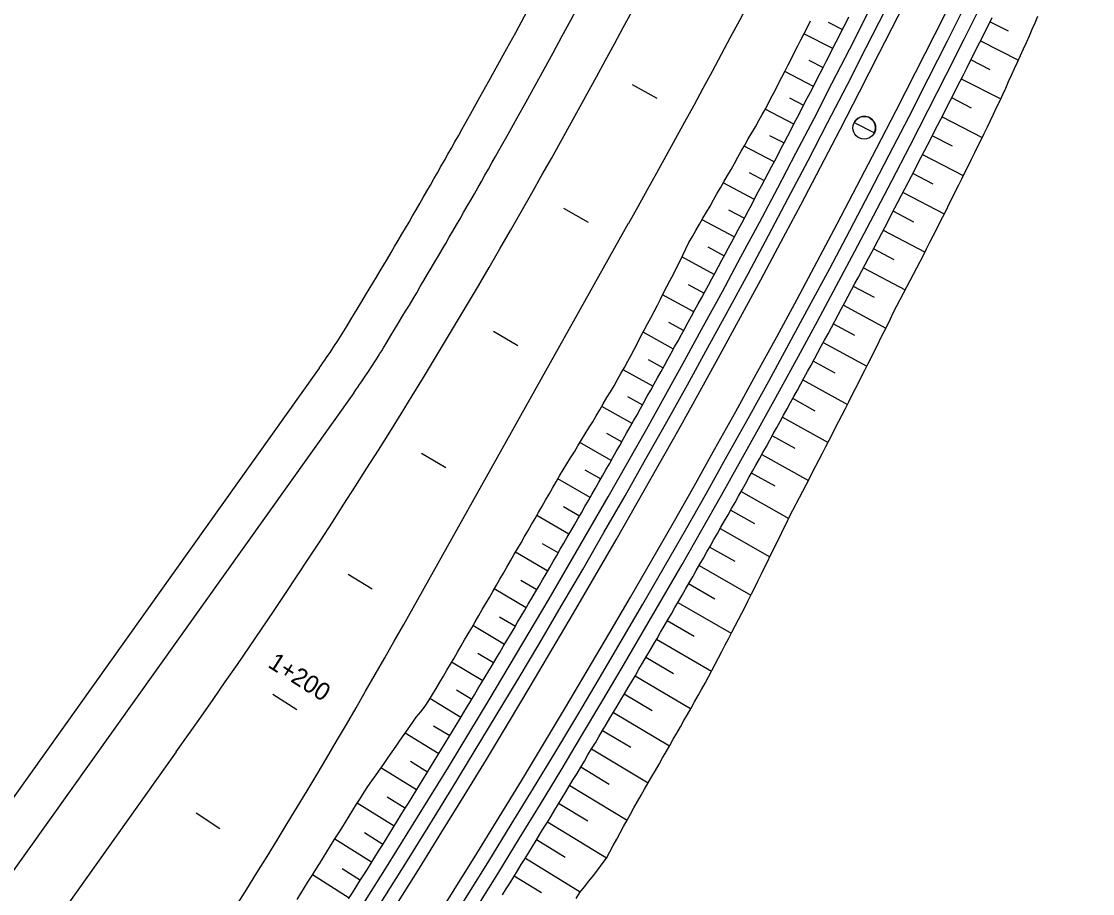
# Model space of a CAD drawing. Extents: x 6503541 to 6503743, y 5888004 to 5888145.
# Drawn here: x 6503700.136 to 6503701.95, y 5888108.889 to 5888110.365 of the extents above; entities that cross this region are included whole.
import ezdxf

# ---------------------------------------------------------------- set-up
doc = ezdxf.new("R2010")
doc.units = 0
doc.layers.add('12', color=7, linetype='Continuous')

msp = doc.modelspace()

# ---------------------------------------------------------------- linework, layer by layer
at = {"layer": '12'}
for p, q in [((6503701.5022, 5888110.3635), (6503701.5266, 5888110.3511)), ((6503701.8082, 5888110.3483), (6503701.7765, 5888110.3641)), ((6503701.5103, 5888110.3191), (6503701.4615, 5888110.3439)), ((6503701.7604, 5888110.3319), (6503701.8249, 5888110.2995)), ((6503701.4695, 5888110.2995), (6503701.4939, 5888110.287)), ((6503701.777, 5888110.2832), (6503701.7442, 5888110.2997)), ((6503701.4774, 5888110.255), (6503701.4288, 5888110.28)), ((6503701.728, 5888110.2676), (6503701.7947, 5888110.2338)), ((6503701.4367, 5888110.2355), (6503701.4609, 5888110.223)), ((6503701.7455, 5888110.2183), (6503701.7117, 5888110.2355)), ((6503701.4443, 5888110.191), (6503701.3958, 5888110.2163)), ((6503701.6954, 5888110.2034), (6503701.7635, 5888110.1686)), ((6503701.4029, 5888110.172), (6503701.4277, 5888110.1591)), ((6503701.7132, 5888110.1538), (6503701.6789, 5888110.1714)), ((6503701.411, 5888110.1272), (6503701.3601, 5888110.1539)), ((6503701.6625, 5888110.1394), (6503701.7314, 5888110.1038)), ((6503701.3684, 5888110.109), (6503701.3942, 5888110.0954)), ((6503701.6806, 5888110.0894), (6503701.6459, 5888110.1074)), ((6503701.3774, 5888110.0636), (6503701.3246, 5888110.0915)), ((6503701.6293, 5888110.0755), (6503701.699, 5888110.0391)), ((6503701.3336, 5888110.0461), (6503701.3605, 5888110.0318)), ((6503701.6477, 5888110.0252), (6503701.6126, 5888110.0436)), ((6503700.7834, 5888109.3441), (6503701.1645, 5888110.0232)), ((6503701.3435, 5888110), (6503701.2889, 5888110.0293)), ((6503701.5959, 5888110.0117), (6503701.6665, 5888109.9745)), ((6503701.2987, 5888109.9832), (6503701.3265, 5888109.9683)), ((6503701.6145, 5888109.9611), (6503701.5791, 5888109.9798)), ((6503701.3094, 5888109.9366), (6503701.2546, 5888109.9662)), ((6503701.5622, 5888109.948), (6503701.6329, 5888109.9105)), ((6503701.2654, 5888109.9195), (6503701.2922, 5888109.905)), ((6503701.5808, 5888109.8973), (6503701.5453, 5888109.9163)), ((6503701.275, 5888109.8734), (6503701.222, 5888109.9023)), ((6503701.5283, 5888109.8845), (6503701.6003, 5888109.8459)), ((6503701.2318, 5888109.856), (6503701.2577, 5888109.8418)), ((6503701.5477, 5888109.8332), (6503701.5112, 5888109.8528)), ((6503701.2404, 5888109.8102), (6503701.1888, 5888109.8387)), ((6503701.4941, 5888109.8212), (6503701.5679, 5888109.7812)), ((6503701.1977, 5888109.7927), (6503701.223, 5888109.7787)), ((6503701.5142, 5888109.7692), (6503701.4769, 5888109.7895)), ((6503700.6403, 5888109.7781), (6503700.0492, 5888108.9493)), ((6503701.2055, 5888109.7472), (6503701.1551, 5888109.7753)), ((6503701.4597, 5888109.7579), (6503701.5351, 5888109.7167)), ((6503700.6989, 5888109.7363), (6503700.1078, 5888108.9075)), ((6503701.1626, 5888109.73), (6503701.1879, 5888109.7158)), ((6503701.4805, 5888109.7054), (6503701.4424, 5888109.7264)), ((6503701.1703, 5888109.6844), (6503701.1189, 5888109.7133)), ((6503701.425, 5888109.6948), (6503701.5022, 5888109.6522)), ((6503701.1267, 5888109.6677), (6503701.1527, 5888109.653)), ((6503701.4466, 5888109.6417), (6503701.4076, 5888109.6633)), ((6503701.135, 5888109.6217), (6503701.0818, 5888109.6519)), ((6503701.3901, 5888109.6319), (6503701.4689, 5888109.5879)), ((6503701.0901, 5888109.6058), (6503701.1172, 5888109.5904)), ((6503701.4124, 5888109.5781), (6503701.3725, 5888109.6004)), ((6503701.0993, 5888109.5591), (6503701.0446, 5888109.5904)), ((6503701.3549, 5888109.569), (6503701.4356, 5888109.5236)), ((6503701.0634, 5888109.4967), (6503701.0087, 5888109.5283)), ((6503701.054, 5888109.5436), (6503701.0814, 5888109.5279)), ((6503701.3785, 5888109.5144), (6503701.3372, 5888109.5377)), ((6503701.3195, 5888109.5064), (6503701.4037, 5888109.4586)), ((6503701.0181, 5888109.4814), (6503701.0454, 5888109.4656)), ((6503701.3447, 5888109.4506), (6503701.3017, 5888109.4751)), ((6503701.0273, 5888109.4345), (6503700.9728, 5888109.4662)), ((6503701.2838, 5888109.4438), (6503701.3715, 5888109.3936)), ((6503700.9819, 5888109.4193), (6503701.0091, 5888109.4034)), ((6503700.9909, 5888109.3723), (6503700.9368, 5888109.4042)), ((6503701.3105, 5888109.3869), (6503701.2659, 5888109.4126)), ((6503701.2479, 5888109.3814), (6503701.3384, 5888109.3291)), ((6503700.9457, 5888109.3572), (6503700.9726, 5888109.3413)), ((6503701.2757, 5888109.3236), (6503701.2299, 5888109.3503)), ((6503700.9542, 5888109.3104), (6503700.9007, 5888109.3421)), ((6503701.2117, 5888109.3192), (6503701.3048, 5888109.2649)), ((6503700.9092, 5888109.2953), (6503700.9358, 5888109.2794)), ((6503700.9173, 5888109.2485), (6503700.8646, 5888109.2801)), ((6503701.2405, 5888109.2606), (6503701.1936, 5888109.2881)), ((6503701.1753, 5888109.257), (6503701.2695, 5888109.2016)), ((6503700.8802, 5888109.1868), (6503700.8279, 5888109.2185)), ((6503700.8726, 5888109.2334), (6503700.8988, 5888109.2177)), ((6503701.2043, 5888109.1981), (6503701.157, 5888109.226)), ((6503701.1387, 5888109.1951), (6503701.2337, 5888109.1386)), ((6503700.8341, 5888109.1727), (6503700.8615, 5888109.1561)), ((6503701.1679, 5888109.1357), (6503701.1202, 5888109.1642)), ((6503700.8428, 5888109.1253), (6503700.7857, 5888109.1602)), ((6503700.3979, 5888109.1282), (6503699.9871, 5888108.5523)), ((6503701.1017, 5888109.1333), (6503701.1976, 5888109.0758)), ((6503700.7947, 5888109.1126), (6503700.824, 5888109.0946)), ((6503700.8052, 5888109.0639), (6503700.7447, 5888109.1012)), ((6503701.1313, 5888109.0734), (6503701.0832, 5888109.1024)), ((6503701.0646, 5888109.0716), (6503701.1618, 5888109.0127)), ((6503700.7673, 5888109.0027), (6503700.7048, 5888109.0415)), ((6503700.7552, 5888109.0525), (6503700.7862, 5888109.0333)), ((6503701.0952, 5888109.0109), (6503701.0459, 5888109.0408)), ((6503701.0272, 5888109.0101), (6503701.127, 5888108.9491)), ((6503700.717, 5888108.9917), (6503700.7482, 5888108.9722)), ((6503700.7291, 5888108.9416), (6503700.6667, 5888108.9808)), ((6503701.057, 5888108.9495), (6503701.0084, 5888108.9794)), ((6503700.9895, 5888108.9487), (6503701.0826, 5888108.8914)), ((6503700.6789, 5888108.9307), (6503700.71, 5888108.9112)), ((6503700.6908, 5888108.8807), (6503700.6288, 5888108.92)), ((6503701.0166, 5888108.8896), (6503700.9706, 5888108.9181))]:
    msp.add_line(p, q, dxfattribs=at)
for points in [[(6503700.6029, 5888108.8787), (6503700.6091, 5888108.8888), (6503700.6155, 5888108.8988), (6503700.6218, 5888108.9089), (6503700.6281, 5888108.9189), (6503700.6344, 5888108.929), (6503700.6408, 5888108.939), (6503700.6471, 5888108.9491), (6503700.6534, 5888108.9592), (6503700.6595, 5888108.9693), (6503700.6658, 5888108.9794), (6503700.6722, 5888108.9895), (6503700.6785, 5888108.9995), (6503700.6848, 5888109.0096), (6503700.6911, 5888109.0196), (6503700.6974, 5888109.0297), (6503700.7037, 5888109.0398), (6503700.71, 5888109.0498), (6503700.7162, 5888109.06), (6503700.7229, 5888109.0698), (6503700.7297, 5888109.0796), (6503700.7365, 5888109.0893), (6503700.7433, 5888109.0991), (6503700.7501, 5888109.1088), (6503700.757, 5888109.1186), (6503700.7638, 5888109.1283), (6503700.7706, 5888109.1381), (6503700.7772, 5888109.148), (6503700.784, 5888109.1578), (6503700.7909, 5888109.1675), (6503700.7977, 5888109.1772), (6503700.8046, 5888109.1869), (6503700.8122, 5888109.1963), (6503700.8197, 5888109.2056), (6503700.8262, 5888109.2156), (6503700.8324, 5888109.2257), (6503700.8386, 5888109.2358), (6503700.8447, 5888109.2461), (6503700.8507, 5888109.2563), (6503700.8567, 5888109.2666), (6503700.8627, 5888109.2768), (6503700.8687, 5888109.2871), (6503700.8747, 5888109.2974), (6503700.8806, 5888109.3077), (6503700.8866, 5888109.3179), (6503700.8926, 5888109.3282), (6503700.8986, 5888109.3385), (6503700.9046, 5888109.3487), (6503700.9105, 5888109.359), (6503700.9165, 5888109.3693), (6503700.9225, 5888109.3796), (6503700.9285, 5888109.3898), (6503700.9344, 5888109.4001), (6503700.9404, 5888109.4104), (6503700.9464, 5888109.4207), (6503700.9523, 5888109.431), (6503700.9583, 5888109.4412), (6503700.9643, 5888109.4515), (6503700.9702, 5888109.4618), (6503700.9762, 5888109.4721), (6503700.9822, 5888109.4824), (6503700.9881, 5888109.4927), (6503700.9941, 5888109.5029), (6503701, 5888109.5132), (6503701.006, 5888109.5235), (6503701.0119, 5888109.5338), (6503701.0178, 5888109.5441), (6503701.0238, 5888109.5544), (6503701.0297, 5888109.5647), (6503701.0357, 5888109.575), (6503701.0416, 5888109.5853), (6503701.0476, 5888109.5956), (6503701.0535, 5888109.6059), (6503701.0596, 5888109.6161), (6503701.066, 5888109.6261), (6503701.0725, 5888109.6361), (6503701.0785, 5888109.6464), (6503701.0846, 5888109.6566), (6503701.0909, 5888109.6666), (6503701.0972, 5888109.6767), (6503701.1036, 5888109.6868), (6503701.1096, 5888109.697), (6503701.1155, 5888109.7074), (6503701.1214, 5888109.7177), (6503701.1273, 5888109.728), (6503701.1335, 5888109.7381), (6503701.1397, 5888109.7483), (6503701.1457, 5888109.7586), (6503701.1515, 5888109.7689), (6503701.1573, 5888109.7793), (6503701.163, 5888109.7897), (6503701.1687, 5888109.8002), (6503701.1745, 5888109.8106), (6503701.1798, 5888109.8212), (6503701.1851, 5888109.8319), (6503701.1907, 5888109.8424), (6503701.1964, 5888109.8528), (6503701.202, 5888109.8633), (6503701.2077, 5888109.8737), (6503701.2132, 5888109.8843), (6503701.2184, 5888109.895), (6503701.2237, 5888109.9056), (6503701.2291, 5888109.9162), (6503701.2347, 5888109.9267), (6503701.2402, 5888109.9372), (6503701.2458, 5888109.9478), (6503701.2509, 5888109.9585), (6503701.2561, 5888109.9692), (6503701.2613, 5888109.9799), (6503701.2667, 5888109.9905), (6503701.2725, 5888110.0009), (6503701.2783, 5888110.0112), (6503701.2843, 5888110.0215), (6503701.2904, 5888110.0317), (6503701.2964, 5888110.042), (6503701.3023, 5888110.0523), (6503701.3081, 5888110.0627), (6503701.3138, 5888110.0731), (6503701.3198, 5888110.0834), (6503701.3259, 5888110.0936), (6503701.3319, 5888110.1039), (6503701.3379, 5888110.1142), (6503701.3436, 5888110.1246), (6503701.3494, 5888110.135), (6503701.3551, 5888110.1454), (6503701.3611, 5888110.1557), (6503701.3671, 5888110.166), (6503701.3731, 5888110.1762), (6503701.3791, 5888110.1865), (6503701.3848, 5888110.197), (6503701.3906, 5888110.2073), (6503701.3966, 5888110.2176), (6503701.4022, 5888110.2281), (6503701.4077, 5888110.2387), (6503701.4131, 5888110.2493), (6503701.4185, 5888110.2599), (6503701.4239, 5888110.2704), (6503701.4294, 5888110.281), (6503701.4348, 5888110.2916), (6503701.4402, 5888110.3022), (6503701.4456, 5888110.3128), (6503701.451, 5888110.3234), (6503701.4564, 5888110.334), (6503701.4618, 5888110.3446), (6503701.4672, 5888110.3552), (6503701.4726, 5888110.3658)], [(6503700.6901, 5888108.8797), (6503700.6965, 5888108.8898), (6503700.7029, 5888108.8999), (6503700.7092, 5888108.9099), (6503700.7156, 5888108.92), (6503700.7219, 5888108.9301), (6503700.7283, 5888108.9402), (6503700.7346, 5888108.9503), (6503700.7409, 5888108.9605), (6503700.7473, 5888108.9706), (6503700.7536, 5888108.9807), (6503700.7599, 5888108.9908), (6503700.7662, 5888109.0009), (6503700.7725, 5888109.0111), (6503700.7788, 5888109.0212), (6503700.785, 5888109.0313), (6503700.7913, 5888109.0415), (6503700.7976, 5888109.0516), (6503700.8038, 5888109.0618), (6503700.8101, 5888109.0719), (6503700.8163, 5888109.0821), (6503700.8226, 5888109.0923), (6503700.8288, 5888109.1024), (6503700.835, 5888109.1126), (6503700.8413, 5888109.1228), (6503700.8475, 5888109.133), (6503700.8537, 5888109.1432), (6503700.8599, 5888109.1534), (6503700.8661, 5888109.1635), (6503700.8723, 5888109.1737), (6503700.8784, 5888109.1839), (6503700.8846, 5888109.1942), (6503700.8908, 5888109.2044), (6503700.8969, 5888109.2146), (6503700.9031, 5888109.2248), (6503700.9092, 5888109.235), (6503700.9154, 5888109.2452), (6503700.9215, 5888109.2555), (6503700.9276, 5888109.2657), (6503700.9337, 5888109.276), (6503700.9399, 5888109.2862), (6503700.946, 5888109.2964), (6503700.9521, 5888109.3067), (6503700.9582, 5888109.3169), (6503700.9642, 5888109.3272), (6503700.9703, 5888109.3375), (6503700.9764, 5888109.3477), (6503700.9824, 5888109.358), (6503700.9885, 5888109.3683), (6503700.9945, 5888109.3786), (6503701.0006, 5888109.3888), (6503701.0066, 5888109.3991), (6503701.0127, 5888109.4094), (6503701.0187, 5888109.4197), (6503701.0247, 5888109.43), (6503701.0307, 5888109.4403), (6503701.0367, 5888109.4506), (6503701.0427, 5888109.4609), (6503701.0487, 5888109.4713), (6503701.0547, 5888109.4816), (6503701.0606, 5888109.4919), (6503701.0666, 5888109.5022), (6503701.0726, 5888109.5126), (6503701.0785, 5888109.5229), (6503701.0845, 5888109.5332), (6503701.0904, 5888109.5436), (6503701.0963, 5888109.5539), (6503701.1023, 5888109.5643), (6503701.1082, 5888109.5746), (6503701.1141, 5888109.585), (6503701.12, 5888109.5954), (6503701.1259, 5888109.6057), (6503701.1318, 5888109.6161), (6503701.1377, 5888109.6265), (6503701.1435, 5888109.6369), (6503701.1494, 5888109.6472), (6503701.1553, 5888109.6576), (6503701.1611, 5888109.668), (6503701.167, 5888109.6784), (6503701.1728, 5888109.6888), (6503701.1787, 5888109.6992), (6503701.1845, 5888109.7096), (6503701.1903, 5888109.72), (6503701.1961, 5888109.7304), (6503701.2019, 5888109.7409), (6503701.2077, 5888109.7513), (6503701.2135, 5888109.7617), (6503701.2193, 5888109.7721), (6503701.2251, 5888109.7826), (6503701.2309, 5888109.793), (6503701.2366, 5888109.8035), (6503701.2424, 5888109.8139), (6503701.2481, 5888109.8243), (6503701.2539, 5888109.8348), (6503701.2596, 5888109.8453), (6503701.2654, 5888109.8557), (6503701.2711, 5888109.8662), (6503701.2768, 5888109.8766), (6503701.2825, 5888109.8871), (6503701.2882, 5888109.8976), (6503701.2939, 5888109.9081), (6503701.2996, 5888109.9186), (6503701.3053, 5888109.929), (6503701.311, 5888109.9395), (6503701.3166, 5888109.95), (6503701.3223, 5888109.9605), (6503701.3279, 5888109.971), (6503701.3336, 5888109.9815), (6503701.3392, 5888109.992), (6503701.3449, 5888110.0026), (6503701.3505, 5888110.0131), (6503701.3561, 5888110.0236), (6503701.3617, 5888110.0341), (6503701.3673, 5888110.0447), (6503701.3729, 5888110.0552), (6503701.3785, 5888110.0657), (6503701.3841, 5888110.0763), (6503701.3897, 5888110.0868), (6503701.3952, 5888110.0973), (6503701.4008, 5888110.1079), (6503701.4064, 5888110.1185), (6503701.4119, 5888110.129), (6503701.4175, 5888110.1396), (6503701.423, 5888110.1501), (6503701.4285, 5888110.1607), (6503701.434, 5888110.1713), (6503701.4396, 5888110.1819), (6503701.4451, 5888110.1924), (6503701.4506, 5888110.203), (6503701.4561, 5888110.2136), (6503701.4615, 5888110.2242), (6503701.467, 5888110.2348), (6503701.4725, 5888110.2454), (6503701.478, 5888110.256), (6503701.4834, 5888110.2666), (6503701.4889, 5888110.2772), (6503701.4943, 5888110.2878), (6503701.4997, 5888110.2984), (6503701.5052, 5888110.3091), (6503701.5106, 5888110.3197), (6503701.516, 5888110.3303), (6503701.5214, 5888110.3409), (6503701.5268, 5888110.3516), (6503701.5322, 5888110.3622), (6503701.5376, 5888110.3729)], [(6503700.9508, 5888108.8861), (6503700.9572, 5888108.8964), (6503700.9636, 5888108.9067), (6503700.9699, 5888108.9169), (6503700.9763, 5888108.9272), (6503700.9826, 5888108.9375), (6503700.989, 5888108.9477), (6503700.9953, 5888108.958), (6503701.0016, 5888108.9683), (6503701.0079, 5888108.9786), (6503701.0142, 5888108.9889), (6503701.0205, 5888108.9992), (6503701.0268, 5888109.0095), (6503701.0331, 5888109.0198), (6503701.0394, 5888109.0301), (6503701.0457, 5888109.0404), (6503701.052, 5888109.0507), (6503701.0582, 5888109.061), (6503701.0645, 5888109.0714), (6503701.0707, 5888109.0817), (6503701.077, 5888109.092), (6503701.0832, 5888109.1024), (6503701.0894, 5888109.1127), (6503701.0956, 5888109.1231), (6503701.1018, 5888109.1334), (6503701.1081, 5888109.1438), (6503701.1142, 5888109.1541), (6503701.1204, 5888109.1645), (6503701.1266, 5888109.1749), (6503701.1328, 5888109.1852), (6503701.139, 5888109.1956), (6503701.1451, 5888109.206), (6503701.1513, 5888109.2164), (6503701.1574, 5888109.2268), (6503701.1636, 5888109.2372), (6503701.1697, 5888109.2475), (6503701.1759, 5888109.2579), (6503701.182, 5888109.2684), (6503701.1881, 5888109.2788), (6503701.1942, 5888109.2892), (6503701.2003, 5888109.2996), (6503701.2064, 5888109.31), (6503701.2125, 5888109.3204), (6503701.2186, 5888109.3309), (6503701.2246, 5888109.3413), (6503701.2307, 5888109.3517), (6503701.2368, 5888109.3622), (6503701.2428, 5888109.3726), (6503701.2489, 5888109.3831), (6503701.2549, 5888109.3935), (6503701.2609, 5888109.404), (6503701.267, 5888109.4144), (6503701.273, 5888109.4249), (6503701.279, 5888109.4354), (6503701.285, 5888109.4459), (6503701.291, 5888109.4563), (6503701.297, 5888109.4668), (6503701.303, 5888109.4773), (6503701.309, 5888109.4878), (6503701.3149, 5888109.4983), (6503701.3209, 5888109.5088), (6503701.3268, 5888109.5193), (6503701.3328, 5888109.5298), (6503701.3387, 5888109.5403), (6503701.3447, 5888109.5508), (6503701.3506, 5888109.5613), (6503701.3565, 5888109.5718), (6503701.3624, 5888109.5824), (6503701.3683, 5888109.5929), (6503701.3742, 5888109.6034), (6503701.3801, 5888109.614), (6503701.386, 5888109.6245), (6503701.3919, 5888109.6351), (6503701.3978, 5888109.6456), (6503701.4036, 5888109.6562), (6503701.4095, 5888109.6667), (6503701.4153, 5888109.6773), (6503701.4212, 5888109.6878), (6503701.427, 5888109.6984), (6503701.4328, 5888109.709), (6503701.4387, 5888109.7196), (6503701.4445, 5888109.7301), (6503701.4503, 5888109.7407), (6503701.4561, 5888109.7513), (6503701.4619, 5888109.7619), (6503701.4677, 5888109.7725), (6503701.4734, 5888109.7831), (6503701.4792, 5888109.7937), (6503701.485, 5888109.8043), (6503701.4907, 5888109.8149), (6503701.4965, 5888109.8255), (6503701.5022, 5888109.8361), (6503701.508, 5888109.8468), (6503701.5137, 5888109.8574), (6503701.5194, 5888109.868), (6503701.5251, 5888109.8787), (6503701.5309, 5888109.8893), (6503701.5366, 5888109.8999), (6503701.5422, 5888109.9106), (6503701.5479, 5888109.9212), (6503701.5536, 5888109.9319), (6503701.5593, 5888109.9425), (6503701.565, 5888109.9532), (6503701.5706, 5888109.9639), (6503701.5763, 5888109.9745), (6503701.5819, 5888109.9852), (6503701.5875, 5888109.9959), (6503701.5932, 5888110.0066), (6503701.5988, 5888110.0172), (6503701.6044, 5888110.0279), (6503701.61, 5888110.0386), (6503701.6156, 5888110.0493), (6503701.6212, 5888110.06), (6503701.6268, 5888110.0707), (6503701.6324, 5888110.0814), (6503701.638, 5888110.0921), (6503701.6435, 5888110.1028), (6503701.6491, 5888110.1135), (6503701.6546, 5888110.1243), (6503701.6602, 5888110.135), (6503701.6657, 5888110.1457), (6503701.6713, 5888110.1564), (6503701.6768, 5888110.1672), (6503701.6823, 5888110.1779), (6503701.6878, 5888110.1887), (6503701.6933, 5888110.1994), (6503701.6988, 5888110.2102), (6503701.7043, 5888110.2209), (6503701.7098, 5888110.2317), (6503701.7152, 5888110.2424), (6503701.7207, 5888110.2532), (6503701.7262, 5888110.264), (6503701.7316, 5888110.2747), (6503701.7371, 5888110.2855), (6503701.7425, 5888110.2963), (6503701.7479, 5888110.3071), (6503701.7534, 5888110.3179), (6503701.7588, 5888110.3286), (6503701.7642, 5888110.3394), (6503701.7696, 5888110.3502), (6503701.775, 5888110.361), (6503701.7804, 5888110.3718)], [(6503701.0753, 5888108.8803), (6503701.0819, 5888108.8905), (6503701.0894, 5888108.9001), (6503701.0972, 5888108.9096), (6503701.1051, 5888108.919), (6503701.1123, 5888108.9288), (6503701.1196, 5888108.9386), (6503701.1267, 5888108.9485), (6503701.1325, 5888108.9592), (6503701.1384, 5888108.9698), (6503701.1442, 5888108.9805), (6503701.1501, 5888108.9912), (6503701.1559, 5888109.0018), (6503701.1617, 5888109.0125), (6503701.1675, 5888109.0232), (6503701.1734, 5888109.0339), (6503701.1794, 5888109.0444), (6503701.1855, 5888109.0549), (6503701.1916, 5888109.0654), (6503701.1977, 5888109.0759), (6503701.2037, 5888109.0865), (6503701.2098, 5888109.097), (6503701.2159, 5888109.1075), (6503701.2219, 5888109.1181), (6503701.228, 5888109.1286), (6503701.234, 5888109.1391), (6503701.24, 5888109.1497), (6503701.246, 5888109.1602), (6503701.2521, 5888109.1708), (6503701.2581, 5888109.1813), (6503701.2641, 5888109.1919), (6503701.2701, 5888109.2025), (6503701.2761, 5888109.213), (6503701.282, 5888109.2236), (6503701.288, 5888109.2342), (6503701.294, 5888109.2448), (6503701.2998, 5888109.2554), (6503701.3055, 5888109.2662), (6503701.3111, 5888109.2769), (6503701.3168, 5888109.2877), (6503701.3224, 5888109.2985), (6503701.328, 5888109.3093), (6503701.3337, 5888109.32), (6503701.3393, 5888109.3308), (6503701.3449, 5888109.3416), (6503701.3505, 5888109.3524), (6503701.3561, 5888109.3632), (6503701.3617, 5888109.3739), (6503701.3671, 5888109.3848), (6503701.3725, 5888109.3957), (6503701.378, 5888109.4066), (6503701.3834, 5888109.4175), (6503701.3888, 5888109.4284), (6503701.3942, 5888109.4393), (6503701.3995, 5888109.4502), (6503701.4049, 5888109.4611), (6503701.4103, 5888109.472), (6503701.4157, 5888109.4829), (6503701.421, 5888109.4938), (6503701.4264, 5888109.5047), (6503701.4317, 5888109.5156), (6503701.4371, 5888109.5266), (6503701.4424, 5888109.5375), (6503701.4482, 5888109.5481), (6503701.4538, 5888109.5589), (6503701.4594, 5888109.5697), (6503701.465, 5888109.5804), (6503701.4706, 5888109.5912), (6503701.4762, 5888109.602), (6503701.4818, 5888109.6127), (6503701.4874, 5888109.6235), (6503701.4929, 5888109.6343), (6503701.4985, 5888109.6451), (6503701.504, 5888109.6559), (6503701.5096, 5888109.6667), (6503701.5151, 5888109.6775), (6503701.5207, 5888109.6883), (6503701.5262, 5888109.6991), (6503701.5317, 5888109.7099), (6503701.5372, 5888109.7207), (6503701.5427, 5888109.7315), (6503701.5482, 5888109.7424), (6503701.5537, 5888109.7532), (6503701.5592, 5888109.764), (6503701.5646, 5888109.7748), (6503701.5701, 5888109.7857), (6503701.5756, 5888109.7965), (6503701.581, 5888109.8073), (6503701.5865, 5888109.8182), (6503701.5919, 5888109.829), (6503701.5973, 5888109.8399), (6503701.6027, 5888109.8508), (6503701.608, 5888109.8617), (6503701.6133, 5888109.8726), (6503701.6188, 5888109.8834), (6503701.6243, 5888109.8942), (6503701.63, 5888109.9049), (6503701.6357, 5888109.9156), (6503701.6414, 5888109.9263), (6503701.6471, 5888109.937), (6503701.6528, 5888109.9477), (6503701.6583, 5888109.9585), (6503701.6638, 5888109.9693), (6503701.6693, 5888109.9802), (6503701.6748, 5888109.991), (6503701.6802, 5888110.0018), (6503701.6857, 5888110.0126), (6503701.6912, 5888110.0235), (6503701.6966, 5888110.0343), (6503701.7021, 5888110.0451), (6503701.7075, 5888110.056), (6503701.7129, 5888110.0668), (6503701.7183, 5888110.0776), (6503701.7238, 5888110.0885), (6503701.7292, 5888110.0994), (6503701.7346, 5888110.1102), (6503701.74, 5888110.1211), (6503701.7453, 5888110.1319), (6503701.7507, 5888110.1428), (6503701.7561, 5888110.1537), (6503701.7615, 5888110.1645), (6503701.7668, 5888110.1754), (6503701.7722, 5888110.1863), (6503701.7775, 5888110.1972), (6503701.7828, 5888110.2081), (6503701.7879, 5888110.2191), (6503701.793, 5888110.2301), (6503701.7981, 5888110.2411), (6503701.8032, 5888110.2521), (6503701.8082, 5888110.2632), (6503701.8133, 5888110.2742), (6503701.8183, 5888110.2852), (6503701.8234, 5888110.2962), (6503701.8284, 5888110.3073), (6503701.8335, 5888110.3183), (6503701.8385, 5888110.3293), (6503701.8434, 5888110.3404), (6503701.8482, 5888110.3516), (6503701.853, 5888110.3627), (6503701.8578, 5888110.3739)], [(6503701.213, 5888110.2346), (6503701.1709, 5888110.2576)], [(6503701.5465, 5888110.1937), (6503701.5807, 5888110.1761)], [(6503701.0964, 5888110.0245), (6503701.0546, 5888110.0481)], [(6503700.977, 5888109.8159), (6503700.9355, 5888109.8401)], [(6503700.8549, 5888109.609), (6503700.8137, 5888109.6337)], [(6503700.7299, 5888109.4037), (6503700.6891, 5888109.4289)], [(6503700.5618, 5888109.2258), (6503700.6023, 5888109.2)], [(6503700.472, 5888108.9981), (6503700.4318, 5888109.0244)]]:
    msp.add_lwpolyline(points, dxfattribs=at)
msp.add_circle((6503701.5636, 5888110.1849), 0.0192, dxfattribs=at)
for centre, radius, start, end in [((6503685.5719, 5888118.4473), 17.9412, 322.48762, 351.89568), ((6503685.5719, 5888118.4473), 17.9652, 322.48762, 351.89568), ((6503685.5719, 5888118.4473), 17.9172, 324.73339, 351.89568), ((6503685.5719, 5888118.4473), 18.0348, 322.48762, 351.89568), ((6503685.5719, 5888118.4473), 18.0588, 322.48762, 351.89568), ((6503685.5719, 5888118.4473), 18.0828, 324.58652, 351.89568), ((6503685.3946, 5888118.8742), 17.76, 330.69658, 337.1649), ((6503685.3946, 5888118.8742), 17.832, 330.69658, 337.1649), ((6503685.3946, 5888118.8742), 17.916, 330.69658, 337.1649), ((6503685.3946, 5888118.8742), 18.084, 330.69648, 337.31833), ((6503701.5636, 5888110.1849), 0.0192, 28.2289, 152.6761), ((6503691.6733, 5888115.3503), 10.56, 328.60883, 330.69658), ((6503701.5636, 5888110.1849), 0.0192, 332.6761, 28.2289), ((6503691.6733, 5888115.3503), 10.632, 328.6088, 330.69658), ((6503691.6733, 5888115.3503), 10.716, 324.50492, 330.69658), ((6503699.6633, 5888110.4749), 1.2, 324.5049, 328.6088), ((6503699.6633, 5888110.4749), 1.272, 324.5049, 328.6088), ((6503691.2921, 5888114.6711), 10.884, 325.21177, 330.69658)]:
    msp.add_arc(centre, radius, start, end, dxfattribs=at)

# ---------------------------------------------------------------- texts
msp.add_text('1+200', height=0.03, rotation=327.5382, dxfattribs=at).set_placement((6503700.5517, 5888109.273))

doc.saveas('drawing.dxf')
